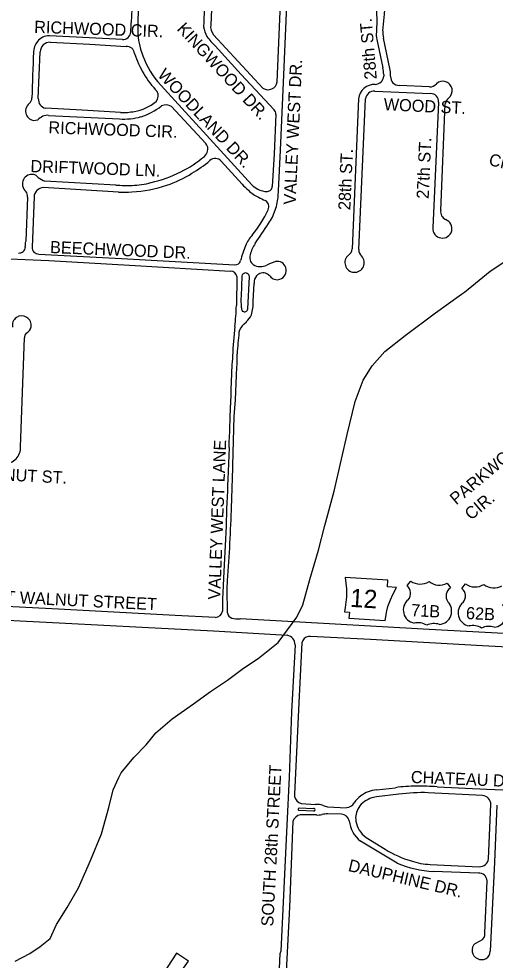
# Model space of a CAD drawing. Extents: x 0 to 712119, y 0 to 761125.
# Drawn here: x 674515 to 676475, y 734022 to 737894 of the extents above; entities that cross this region are included whole.
import ezdxf

# ---------------------------------------------------------------- set-up
doc = ezdxf.new("R2010")
doc.units = 0
for name, color, linetype in [('HWY signs', 7, 'Continuous'), ('PAVED ROADS', 7, 'Continuous'), ('stream or creek', 7, 'Continuous'), ('street names', 7, 'Continuous')]:
    doc.layers.add(name, color=color, linetype=linetype)

msp = doc.modelspace()

# ---------------------------------------------------------------- linework, layer by layer
at = {"layer": 'HWY signs'}
msp.add_lwpolyline([(676022.6, 735418.9), (676029.1, 735459.3), (676033.8, 735477), (676044, 735503.7), (676054.8, 735526.1), (676069.5, 735555.2), (676032.6, 735557.5), (676034.2, 735584.9), (675858.8, 735595.4), (675864.2, 735549.9), (675863.7, 735516.8), (675858.1, 735472.5), (675855.2, 735454.9), (675875.4, 735453.7), (675873.8, 735427.9)], close=True, dxfattribs=at)
for points in [[(676113.1, 735562.6), (676128.2, 735581)], [(676203.1, 735579), (676203.1, 735579)], [(676277.8, 735573.2), (676290.9, 735553.3)], [(676338.6, 735550.8), (676353.7, 735569.2)], [(676428.6, 735567.2), (676428.6, 735567.2)]]:
    msp.add_lwpolyline(points, dxfattribs=at)
for centre, radius, start, end in [((676167.1, 735637.2), 68.4, 235.2382, 301.7199), ((676244.9, 735633.1), 68.4, 232.3011, 298.7827), ((676392.6, 735625.4), 68.4, 235.2382, 301.7199), ((676470.4, 735621.3), 68.4, 232.3011, 298.7827), ((676085.9, 735531.2), 41.5, 320.1078, 49.1208), ((676314.6, 735519.3), 41.5, 124.9002, 213.9131), ((676311.4, 735519.4), 41.5, 320.1078, 49.1208), ((676151.8, 735462.1), 54.5, 128.6765, 259.9158), ((676241.9, 735457.4), 54.5, 274.1051, 45.3444), ((676377.3, 735450.3), 54.5, 128.6765, 259.9158), ((676467.4, 735445.6), 54.5, 274.1051, 45.3444), ((676156.6, 735336.3), 73.6, 59.7374, 101.2498), ((676224, 735332.8), 73.6, 72.7711, 114.2835), ((676382.1, 735324.5), 73.6, 59.7374, 101.2498), ((676449.5, 735321), 73.6, 72.7711, 114.2835)]:
    msp.add_arc(centre, radius, start, end, dxfattribs=at)
at = {"layer": 'PAVED ROADS'}
for points in [[(674984, 738017.1), (674977.1, 737879.1)], [(675310.5, 737995), (675304.9, 737868.8)], [(675578.5, 737635.2), (675585.9, 737827.6), (675593.3, 737989.3)], [(675582.9, 737167.5), (675583.8, 737186.9), (675591.9, 737353.8), (675603.9, 737632.5), (675619.6, 737982.7)], [(675988.9, 737972.4), (675986.7, 737915.2), (675988.4, 737892.8), (675986.5, 737839.3)], [(676013.1, 737844), (676019.5, 737912.5), (676021.2, 737932.4), (676023.2, 737964)], [(674941.5, 737808.2), (674641, 737824.3), (674641, 737824.3)], [(675317, 737828.4), (675519.6, 737608.4)], [(676042.5, 737689.7), (676015.8, 737814.8)], [(674644.6, 737797.4), (674807.4, 737789.1), (674956.9, 737779.9)], [(675323.6, 737782.4), (675430.3, 737665.4), (675507.9, 737580.8), (675565.6, 737519.6)], [(675988.2, 737809), (676013.3, 737691.6)], [(674595.6, 737565.7), (674603.4, 737758.3)], [(676017, 737664.3), (676017, 737658)], [(676045.2, 737657.3), (676044.8, 737663)], [(675474.7, 737211), (675345.2, 737352.6), (675186.3, 737526.7), (675086.1, 737636.1)], [(676205, 737613.9), (676079.9, 737619.8)], [(675979.7, 737596.3), (676209.5, 737586.4)], [(675913.3, 737564.1), (675886.8, 736947.6)], [(675914.2, 736944.4), (675941.1, 737564.2)], [(676242.5, 737550.9), (676219.2, 737034.3)], [(676251.1, 737105.5), (676269.7, 737544.6)], [(674933.6, 737508.8), (674776, 737518.2), (674625.4, 737526)], [(675143, 737533.2), (675284.4, 737381.2)], [(674638.1, 737496.3), (674929.5, 737482.4)], [(675572.6, 737500.9), (675565.7, 737338), (675558.1, 737204.4)], [(675434.3, 737214.3), (675348.6, 737308.2)], [(674925.2, 737181.3), (674616, 737199.8)], [(674915.1, 737209.9), (674622.4, 737225.5)], [(674551.6, 737160.7), (674543.8, 736978.6)], [(674578.2, 737161.9), (674570.1, 736954.5)], [(674597.7, 736926.3), (674938.1, 736907.3), (675404.5, 736882.4)], [(674282.1, 736915.3), (674639.2, 736899.3), (674971.1, 736880.9), (675386.5, 736856)], [(675412.3, 736833.3), (675410.5, 736714.3)], [(675432.4, 736835.4), (675429.7, 736753.4), (675429.7, 736753.4)], [(675457.4, 736700.4), (675463.9, 736833.1)], [(675480, 736732.7), (675483.4, 736805.7)], [(675441.4, 736638), (675451.5, 736647.9)], [(674522.9, 736133.7), (674538.4, 736582.2)], [(675396.1, 736056.7), (675401.6, 736257.7), (675406.5, 736326.8), (675410.8, 736427.9)], [(675389.3, 736411.7), (675386.2, 736305.3)], [(675380.4, 736130.5), (675375.9, 735999.2)], [(675368.4, 735806.8), (675360.1, 735647.5), (675354, 735506.2), (675353.2, 735457)], [(675373.4, 735450.8), (675372.8, 735549.1), (675374.5, 735583.2)], [(673594.5, 735466), (673966.8, 735446.2), (674332.5, 735427.8), (674707.4, 735408.2), (675022.3, 735391.3), (675316.1, 735376), (675619.4, 735358.2)], [(675324.4, 735431.5), (675158.7, 735439.1), (674678.4, 735465.1), (674248.3, 735487.6), (674226.5, 735488.3)], [(677434.9, 735318.7), (677418.1, 735318.3), (677095.4, 735335.1), (676741.9, 735352.5), (676203.7, 735382.6), (675768.5, 735407.1), (675425.9, 735425.6)], [(677610.5, 735252), (677594.5, 735252.8), (677295.4, 735269.4), (676887.4, 735289.6), (676422.7, 735314.8), (675962.2, 735340.7), (675716.1, 735353.6), (675706.7, 735353.5)], [(675652.2, 735319), (675637.3, 735042.7), (675627.5, 734773.9), (675618.5, 734577.2), (675593, 734058.8), (675589.4, 734048.4), (675573.9, 733717.9), (675568.3, 733578.6)], [(675680.3, 735327.7), (675668.3, 735108.9), (675657.5, 734876.8), (675649.2, 734704.2), (675649.2, 734695.2)], [(675987.2, 734722.6), (676065.4, 734731.3)], [(676236.5, 734735.2), (676441, 734725.8), (676740.3, 734712.5)], [(676078.5, 734704.6), (675986.4, 734693.9), (675968.3, 734688.9)], [(675968.3, 734688.9), (675968.3, 734688.9)], [(676422.8, 734699.2), (676199.8, 734710.7)], [(675728.8, 734635.3), (675668, 734637.8), (675668, 734637.8)], [(675668.4, 734647.8), (675727.9, 734645.6)], [(675677.4, 734666.1), (675736.7, 734662.7)], [(675767.5, 734657.9), (675767.5, 734657.9), (675767.5, 734657.9)], [(675785.6, 734652.8), (675863.3, 734649.1)], [(676448.1, 734438.5), (676457.3, 734661.7)], [(676482.4, 734659.4), (676472.7, 734425.1), (676455.1, 734058.9)], [(675739.6, 734619.1), (675673.3, 734619.9)], [(675843.4, 734622.6), (675786.4, 734624.3)], [(675643.4, 734593), (675628.8, 734239.8), (675611.9, 733895)], [(675944.1, 734526.8), (676022.6, 734478.6)], [(676072.3, 734421.2), (675920.6, 734511.5)], [(676208.2, 734415.7), (676409.9, 734406.1)], [(676406.1, 734380.2), (676221.9, 734386.3)], [(676432.5, 734134.2), (676441.8, 734347.9)], [(676393.1, 734090.6), (676413.8, 734102)], [(675357.3, 733727.5), (675373.1, 733713), (675505.1, 733849.5), (675488.9, 733879.7), (675430.4, 733963.3), (675424.3, 733970.1), (675411.8, 733971.3), (675194, 733983.8), (675192.2, 733985.5), (675192.9, 733988.9), (675213.1, 734018.2), (675163.7, 734050.5), (675066.3, 733900.6), (675065.2, 733893.5), (675066.8, 733887.7), (675111.2, 733770.7), (675183.5, 733797), (675202.1, 733801.4)]]:
    msp.add_lwpolyline(points, dxfattribs=at)
for centre, radius, start, end in [((682217.9, 737686.9), 7215.3, 177.4109, 178.66771), ((681048.2, 737654), 5776.1, 176.4873, 177.94366), ((674735.4, 737866.9), 242, 353.7395, 2.9015), ((675297.2, 737852.3), 292.7, 179.547, 198.9263), ((675404.6, 737880.9), 130.2, 188.6553, 207.4398), ((675357.2, 737862.4), 52.7, 173.0468, 220.2584), ((674641.7, 737760.3), 64, 90.6358, 141.1547), ((674943.1, 737841.1), 32.9, 267.2117, 358.9397), ((675604.8, 738070.5), 402.5, 218.3284, 225.6947), ((676055.2, 737828), 69.6, 170.6317, 195.8645), ((676168, 737843.7), 154.9, 179.8899, 190.7468), ((674649.2, 737755.4), 72.9, 141.9011, 179.1415), ((674642.6, 737758.3), 39.1, 87.0275, 179.8744), ((674959.1, 737746.9), 33.1, 8.1207, 93.9024), ((680750.8, 737441), 6182.6, 177.07495, 178.81649), ((675373.9, 737872), 400.5, 197.4996, 223.7502), ((675384.8, 737876.5), 383.4, 198.0957, 218.8291), ((675979.7, 737661.4), 37.4, 273.1518, 354.6904), ((675853.5, 737656.2), 163.7, 2.8421, 12.4945), ((675881.2, 737662.2), 163.6, 0.2642, 9.6592), ((675540.9, 737639.8), 37.9, 235.9061, 352.9114), ((675979.2, 737557.9), 66.2, 87.7815, 174.6308), ((676079.9, 737654.5), 34.8, 175.5023, 270.0741), ((676206.6, 737647.8), 33.9, 267.2924, 322.1567), ((676259.7, 737598.4), 38.9, 309.5176, 132.6969), ((675053.9, 737577.5), 35.3, 318.1083, 29.7149), ((675978.2, 737558.9), 37.4, 87.6319, 171.9383), ((676210.5, 737554.3), 32.2, 353.9988, 91.6549), ((674605, 737499.2), 66.2, 134.1025, 157.9628), ((674537.4, 737570.8), 32.3, 311.7778, 356.2393), ((674633.7, 737563.2), 38.1, 176.2847, 257.5733), ((674962.5, 737691.8), 181.2, 279.0723, 310.4873), ((676313.4, 737534.1), 44.9, 130.1928, 166.5113), ((674582.8, 737515.2), 40.2, 167.2267, 235.0045), ((674945.2, 737757.4), 248.8, 267.3191, 280.6217), ((674934.7, 737754.9), 276.5, 287.6141, 307.4385), ((675121, 737500.9), 39.1, 55.7504, 117.8717), ((675553.9, 737504.5), 19.1, 349.1435, 52.1161), ((674579.6, 737512), 35.9, 236.2664, 291.8634), ((674779, 737219.8), 318.8, 121.0957, 125.6934), ((674630.7, 737464), 33.1, 77.1672, 119.5861), ((674950.5, 737716.9), 235.4, 264.875, 286.745), ((675254.2, 737358.4), 39, 309.216, 347.1235), ((675260.9, 737358.7), 32.5, 343.9208, 43.7405), ((674963.6, 737701.1), 488.3, 296.5733, 310.2052), ((674961.5, 737716.4), 529.5, 300.1986, 309.9486), ((675324, 737287), 32.5, 40.8258, 133.7888), ((674568.9, 737215), 38.9, 114.6766, 191.4957), ((674568.1, 737218.1), 35.8, 40.4165, 115.5303), ((674657.9, 737317.5), 98.6, 230.6187, 248.8902), ((674937.7, 737749.9), 543.5, 282.9255, 296.7205), ((674974.6, 737657.6), 472.5, 288.4429, 302.4147), ((675227.9, 737258.7), 0.00784, 300.7637, 301.0657), ((674572.9, 737215.4), 42.9, 190.9632, 229.6564), ((674619, 737159.3), 40.5, 94.27, 136.3167), ((674961.7, 738022.1), 813.5, 266.7142, 271.3976), ((674947.6, 737737.2), 556.5, 273.4086, 288.4861), ((674979.2, 737497), 288.1, 270.4682, 286.1291), ((675641.7, 737395.9), 275.7, 221.2114, 228.8143), ((675545.6, 737281.5), 100, 224.8041, 241.7587), ((675533, 737252.5), 68.5, 239.603, 274.2153), ((675538.5, 737203.8), 19.6, 268.6954, 1.9606), ((674505.6, 737159.1), 46, 1.9786, 30.8424), ((674615.5, 737160.4), 37.3, 133.7351, 177.6507), ((674950.3, 737637.3), 456.6, 266.849, 273.8233), ((675560.4, 737291.4), 143.7, 225.7879, 245.9939), ((675681.7, 737496.4), 381.3, 241.8717, 246.4834), ((675378.4, 737178.9), 204.8, 339.5437, 356.8083), ((675512.7, 737120.5), 31.3, 335.864, 57.3173), ((675132.1, 737295.6), 450.2, 319.6161, 335.3295), ((675390.9, 737161.5), 187.4, 324.2028, 343.1655), ((676286.3, 737100.5), 35.5, 171.8213, 245.352), ((673822.2, 738148.5), 2040.4, 324.7239, 327.4925), ((676258.3, 737031.1), 39.3, 175.32, 70.4354), ((675624.2, 736881.9), 192.8, 140.7156, 155.9344), ((674228.2, 736988.1), 315.7, 353.9823, 358.2705), ((675610.6, 736887.1), 148.1, 145.8924, 165.7057), ((674516.1, 736956.7), 26.2, 265.3525, 356.1976), ((674597.1, 736953.3), 27, 177.5676, 271.2747), ((675849.1, 736792.3), 434.7, 157.2429, 165.7793), ((675502.9, 736912.5), 37.5, 162.7835, 231.8598), ((675896.9, 736891), 39.9, 128.9451, 43.4795), ((675853.5, 736950), 33.4, 303.2363, 355.9124), ((675944.5, 736942.4), 30.3, 176.1511, 232.0829), ((675406.3, 736904.3), 22, 265.3696, 346.3747), ((675708.3, 736508.1), 410.5, 109.5057, 114.8344), ((675579.4, 736859.5), 36.5, 17.3444, 102.9908), ((675385.6, 736828.9), 27.1, 9.4096, 87.962), ((675448, 736832.6), 15.9, 1.9514, 169.7041), ((675509.9, 736932.1), 57.6, 238.4073, 296.8149), ((675520.4, 736810.2), 38.4, 66.4844, 135.2967), ((675504, 736789.1), 64.5, 45.8556, 60.5919), ((675578.6, 736858.6), 37.5, 286.8277, 18.3519), ((675530.2, 736808.5), 46.8, 142.2778, 183.3804), ((675578.2, 736857.5), 36.6, 217.0555, 287.9208), ((675900.5, 736736.5), 471.1, 177.9529, 183.5796), ((675289, 736729.8), 191.1, 343.5996, 0.8599), ((674501, 736738.7), 909.9, 353.0062, 358.4636), ((675488.3, 736715), 58.5, 187.7195, 201.7218), ((675437.5, 736694.7), 3.81, 201.2275, 253.054), ((675444.4, 736701.4), 13, 232.401, 355.7328), ((674527.5, 736633.2), 38.8, 350.0106, 192.0638), ((675399.4, 736708.1), 79.6, 310.8631, 336.1481), ((674531.2, 736633), 35.1, 294.6225, 349.3629), ((677969.5, 736370), 2578.4, 174.2592, 176.9429), ((675478.4, 736593.4), 57.9, 129.6626, 170.5039), ((674575.9, 736578.4), 37.7, 143.0196, 174.2064), ((676693.9, 736450.9), 1281.7, 173.1886, 177.0918), ((678560.1, 736276.1), 3173.7, 175.8192, 177.5522), ((674294.3, 736511.2), 1119.6, 355.7332, 0.2447), ((668665.2, 736439.5), 6722.3, 357.36504, 358.85576), ((674457.9, 736129.9), 65.1, 267.1419, 3.3695), ((370795.9, 745776.1), 304755.2, 358.141099, 358.172394), ((683178, 735598.1), 7812.5, 177.0574, 178.46943), ((667519.7, 736153), 7875.4, 355.851, 358.08904), ((675323.8, 735461.2), 29.7, 271.2426, 351.9588), ((675402.5, 735456.1), 29.6, 190.3362, 248.5992), ((675423.1, 735593.2), 167.6, 259.1937, 270.9564), ((675612.7, 735319.3), 39.5, 359.5638, 80.133), ((675714.8, 735318.7), 35.7, 103.1998, 165.4084), ((675999.7, 734594.4), 128.8, 95.5918, 126.8828), ((676148.4, 734187), 550.6, 89.7167, 98.6736), ((676149.8, 733150.8), 1586.7, 86.8673, 89.9521), ((675690, 734706.4), 42.2, 195.4017, 252.6558), ((675977, 734618.6), 95.8, 124.7197, 148.6998), ((675993.2, 734596.9), 95.3, 105.1812, 146.5623), ((676180.3, 733884.3), 826.6, 88.6469, 97.0709), ((676420.7, 734662.7), 36.6, 358.4491, 86.8006), ((675669.3, 734642.7), 5.15, 99.7735, 255.5204), ((675729.3, 734640.5), 5.27, 264.307, 104.8386), ((675739.4, 734579), 83.7, 70.3737, 91.8776), ((675792.9, 734713.4), 61, 245.3921, 263.0732), ((675860.3, 734689.8), 40.8, 274.172, 328.4124), ((675977.6, 734607.7), 76.3, 146.8569, 190.2835), ((675682.1, 734580.2), 40.7, 102.4076, 161.6519), ((675745.5, 734683.8), 64.9, 264.8073, 285.4684), ((675820.5, 734270.8), 355.1, 95.5161, 99.3561), ((675840.9, 734587.7), 34.9, 12.7545, 85.7838), ((675995.2, 734606.5), 120.7, 185.2537, 231.8823), ((676000.3, 734608.1), 98.8, 188.2071, 235.3898), ((676239.1, 734815.6), 400.5, 237.2889, 254.245), ((676250.2, 734846.2), 460.8, 247.2851, 266.4803), ((676217, 734679.9), 264.4, 250.864, 268.1071), ((676409.7, 734445), 38.9, 270.3087, 350.4107), ((676408.4, 734346.9), 33.4, 1.7028, 94.0523), ((676405.9, 734128.1), 27.3, 286.9034, 12.8036), ((676417, 734062.3), 37, 130.0976, 247.6227), ((676419.5, 734059.5), 35.6, 242.0941, 358.9697)]:
    msp.add_arc(centre, radius, start, end, dxfattribs=at)
at = {"layer": 'stream or creek'}
msp.add_lwpolyline([(674499.7, 734017.4), (674560.7, 734048.6), (674602.8, 734078.3), (674644, 734111.1), (674670.1, 734168.4), (674714.3, 734238.7), (674761.2, 734319.5), (674810.7, 734431.4), (674854.9, 734540.8), (674886.2, 734650.2), (674903.9, 734722.6), (674927.2, 734772.6), (674936.7, 734792.9), (674988.3, 734855.4), (675039.8, 734907), (675062.5, 734936), (675078.9, 734956.9), (675146.1, 735014.7), (675233.6, 735075.7), (675303.9, 735127.3), (675374.2, 735174.1), (675439.8, 735222.6), (675500.8, 735263.2), (675582, 735328.8), (675658.7, 735432), (675683.7, 735484), (675712.7, 735587.1), (675748.7, 735708.1), (675774.7, 735810), (675812.7, 735951), (675843.7, 736083.1), (675866.7, 736184.1), (675899.7, 736319.1), (675932.7, 736407), (675968.7, 736466.1), (676020.7, 736526), (676104.7, 736591), (676229.7, 736684.1), (676337, 736761.1), (676348.9, 736769.1), (676454.1, 736856.4), (676704.5, 737021.7)], dxfattribs=at)

# ---------------------------------------------------------------- texts
at = {"layer": 'HWY signs'}
for s, height, rotation, p in [('12', 75, 356.5521, (675876.7, 735475.3)), ('71B', 50, 357.0105, (676128.7, 735437.1)), ('62B', 50, 357.0105, (676354.2, 735425.4))]:
    msp.add_text(s, height=height, rotation=rotation, dxfattribs=at).set_placement(p)
at = {"layer": 'street names'}
for s, rotation, p in [('28th ST.', 94.8655, (675988.4, 737646.4)), ('RICHWOOD CIR.', 357.9941, (674578, 737836.3)), ('KINGWOOD DR.', 312.7623, (675163, 737850.1)), ('VALLEY WEST DR.', 87.3937, (675654.3, 737128.2)), ('WOODLAND DR.', 313.161, (675083.1, 737661)), ('WOOD ST.', 357.4096, (676015.9, 737517.7)), ('RICHWOOD CIR.', 357.9941, (674636.6, 737422.6)), ('27th ST.', 87.4994, (676201.7, 737152.6)), ('28th ST.', 87.4994, (675879.3, 737106)), ('DRIFTWOOD LN.', 357.9705, (674562.5, 737263.5)), ('CREEKWOOD RD.', 346.1412, (676445.9, 737293)), ('BEECHWOOD DR.', 357.6036, (674643.1, 736930.6)), ('VALLEY WEST LANE', 87.8605, (675344.2, 735504.3)), ('PARKWOOD', 39.9838, (676314.7, 735892.3)), ('CHESTNUT ST.', 357.0907, (674226.5, 736006.4)), ('CIR.', 39.9838, (676376, 735829.3)), ('WEST WALNUT STREET', 357.2069, (674306.8, 735498.9)), ('SOUTH 28th STREET', 87.0061, (675562, 734159.6)), ('CHATEAU DR.', 357.6139, (676127.7, 734751)), ('DAUPHINE DR.', 346.6378, (675867.5, 734389.2))]:
    msp.add_text(s, height=50, rotation=rotation, dxfattribs=at).set_placement(p)

doc.saveas('drawing.dxf')
